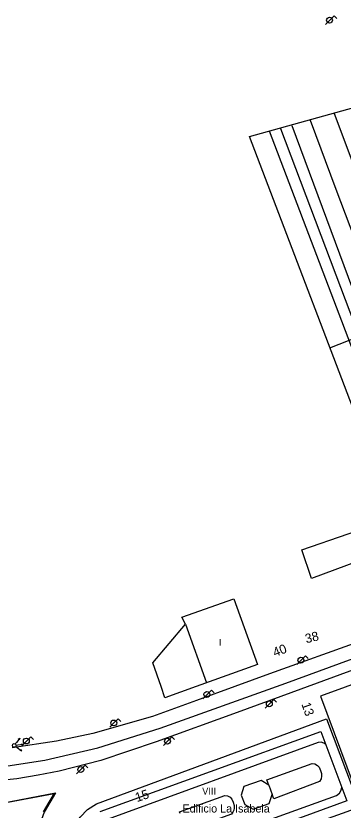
# Model space of a CAD drawing. Extents: x 282771 to 285132, y 4823109 to 4825496.
# Drawn here: x 283637.2 to 283708.4, y 4824268.6 to 4824441.6 of the extents above; entities that cross this region are included whole.
import ezdxf

# ---------------------------------------------------------------- set-up
doc = ezdxf.new("R2010")
doc.units = 0
for name, color, linetype in [('ACERA-BORDILLO', 7, 'Continuous'), ('ACERA-INTERIOR', 7, 'Continuous'), ('CALLE-EJE', 7, 'Continuous'), ('EDIFICIO', 7, 'Continuous'), ('FAROLA', 7, 'Continuous'), ('INTERIOR-EDIFICIO', 7, 'Continuous'), ('MEDIANERA', 7, 'Continuous'), ('NUM-LOCAL', 7, 'Continuous'), ('NUM-VADO', 7, 'Continuous'), ('SEMAFORO', 7, 'Continuous'), ('TXT-ALTURA-EDIFICIO', 7, 'Continuous'), ('TXT-EDIFICIOS', 7, 'Continuous'), ('ZONA-VERDE', 7, 'Continuous')]:
    doc.layers.add(name, color=color, linetype=linetype)

msp = doc.modelspace()

# ---------------------------------------------------------------- linework, layer by layer
at = {"layer": 'ACERA-BORDILLO'}
for points in [[(283947.92, 4824386.19), (283841.21, 4824347.03), (283806.97, 4824334.44), (283775.83, 4824322.98), (283758.31, 4824316.54), (283713.41, 4824300.24), (283697, 4824294.21), (283685.31, 4824289.93), (283667.7, 4824283.48), (283655.67, 4824279.42), (283646.59, 4824277.15), (283642, 4824276.24), (283637.39, 4824275.49), (283632.96, 4824275)], [(283732.9, 4824312.87), (283692.38, 4824298.3), (283684.84, 4824295.55), (283676.52, 4824292.52), (283666.93, 4824289.06), (283653.93, 4824285.34), (283645.99, 4824283.63), (283636.38, 4824282.23)]]:
    msp.add_lwpolyline(points, dxfattribs=at)
at = {"layer": 'ACERA-INTERIOR'}
for points in [[(283712.21, 4824270.06), (283716.53, 4824271.59), (283717.55, 4824268.63), (283721.76, 4824267.78), (283739.64, 4824306.41), (283739.47, 4824306.59), (283703.51, 4824293.45), (283712.21, 4824270.06)], [(283634.13, 4824270.19), (283645.78, 4824272.41)], [(283645.78, 4824272.41), (283644.58, 4824270.31), (283643.32, 4824268.18), (283642.77, 4824266.61), (283642.38, 4824265.26), (283642.01, 4824263.27), (283642.01, 4824261.19), (283642.06, 4824259.47), (283642.17, 4824258.62), (283642.27, 4824257.77), (283642.46, 4824256.93), (283642.65, 4824256.09), (283642.92, 4824255.28), (283643.25, 4824254.3), (283643.28, 4824254.01), (283643.25, 4824253.89), (283642.9, 4824253.67), (283642.67, 4824253.67), (283642.01, 4824254.21), (283640.72, 4824255.34), (283639.53, 4824256.57), (283638.45, 4824257.9), (283637.48, 4824259.31), (283636.62, 4824260.79)]]:
    msp.add_lwpolyline(points, dxfattribs=at)
at = {"layer": 'CALLE-EJE'}
msp.add_lwpolyline([(283623.46, 4824276.15), (283631.54, 4824277.71), (283643.5, 4824279.52), (283655.03, 4824282.19), (283668.59, 4824286.46), (283695.93, 4824296.29), (283808.59, 4824337.62), (283856.65, 4824355.45), (283890.72, 4824367.94), (283918.43, 4824378.46), (283946.14, 4824388.98), (283948.76, 4824389.29), (283951.27, 4824389.06), (283954.04, 4824388.01), (283957.8, 4824384.28), (283969.18, 4824351.88)], dxfattribs=at)
at = {"layer": 'EDIFICIO'}
for points in [[(283688.04, 4824415.34), (283763.7, 4824436.39), (283797.71, 4824345.7), (283793.83, 4824337.91), (283740.11, 4824318.99), (283737.16, 4824326.32), (283736.29, 4824326.01), (283727.97, 4824347.68), (283715.64, 4824342.73), (283688.04, 4824415.34)], [(283725.13, 4824312.99), (283716.57, 4824309.92), (283711.71, 4824322.87), (283701.49, 4824319.09), (283699.39, 4824325.35), (283709.48, 4824328.82), (283717.83, 4824331.7), (283725.13, 4824312.99)], [(283669.62, 4824293.12), (283668.78, 4824295.55), (283667, 4824300.74), (283674.07, 4824309.17), (283673.3, 4824310.64), (283684.63, 4824314.64), (283689.8, 4824300.33), (283676.42, 4824295.55), (283669.62, 4824293.12)], [(283704.81, 4824288.49), (283712.03, 4824269.3), (283661.97, 4824251.36), (283659.65, 4824250.92), (283658.5, 4824250.98), (283657.35, 4824251.03), (283656.25, 4824251.35), (283654.13, 4824252.23), (283652.27, 4824253.57), (283651.42, 4824254.35), (283650.12, 4824256.25), (283649.29, 4824258.39), (283649.13, 4824259.54), (283648.97, 4824260.69), (283649.18, 4824262.98), (283649.92, 4824265.17), (283651.13, 4824267.12), (283652.76, 4824268.76), (283654.74, 4824269.98), (283704.81, 4824288.49)]]:
    msp.add_lwpolyline(points, dxfattribs=at)
at = {"layer": 'FAROLA'}
for p, q in [((283705.49, 4824440.67), (283704.56, 4824439.73)), ((283706.43, 4824441.6), (283705.49, 4824440.67)), ((283707.02, 4824441.01), (283706.43, 4824441.6)), ((283699.25, 4824301.29), (283698.32, 4824300.35)), ((283700.19, 4824302.22), (283699.25, 4824301.29)), ((283700.78, 4824301.63), (283700.19, 4824302.22)), ((283678.79, 4824293.83), (283677.86, 4824292.89)), ((283679.73, 4824294.76), (283678.79, 4824293.83)), ((283680.32, 4824294.17), (283679.73, 4824294.76)), ((283693.32, 4824292.71), (283692.38, 4824291.78)), ((283693.91, 4824292.12), (283693.32, 4824292.71)), ((283692.38, 4824291.78), (283691.45, 4824290.84)), ((283659.46, 4824288.55), (283658.52, 4824287.62)), ((283660.05, 4824287.96), (283659.46, 4824288.55)), ((283658.52, 4824287.62), (283657.59, 4824286.68)), ((283639.49, 4824283.68), (283638.56, 4824282.74)), ((283640.43, 4824284.61), (283639.49, 4824283.68)), ((283641.02, 4824284.02), (283640.43, 4824284.61)), ((283670.2, 4824283.66), (283669.27, 4824282.72)), ((283671.14, 4824284.59), (283670.2, 4824283.66)), ((283671.73, 4824284), (283671.14, 4824284.59)), ((283652.27, 4824278.41), (283651.33, 4824277.48)), ((283652.86, 4824277.82), (283652.27, 4824278.41)), ((283651.33, 4824277.48), (283650.4, 4824276.54))]:
    msp.add_line(p, q, dxfattribs=at)
for centre in [(283705.45, 4824440.67), (283699.21, 4824301.29), (283678.75, 4824293.83), (283692.34, 4824291.78), (283658.48, 4824287.62), (283639.45, 4824283.68), (283670.16, 4824283.66), (283651.29, 4824277.48)]:
    msp.add_circle(centre, 0.637, dxfattribs=at)
at = {"layer": 'INTERIOR-EDIFICIO'}
for points in [[(283692.22, 4824274.07), (283690.55, 4824275.12), (283686.81, 4824273.79), (283686.21, 4824271.87), (283687, 4824269.86), (283688.83, 4824268.82), (283692.34, 4824270.07), (283692.96, 4824272.06)], [(283692.22, 4824274.07), (283692.96, 4824272.06)]]:
    msp.add_lwpolyline(points, dxfattribs=at)
at = {"layer": 'MEDIANERA'}
msp.add_line((283674.07, 4824309.17), (283678.63, 4824296.34), dxfattribs=at)
for points in [[(283741.21, 4824327.72), (283706.48, 4824420.47)], [(283718.06, 4824374.27), (283706.86, 4824403.8), (283701.33, 4824418.83)], [(283719.82, 4824344.4), (283692.39, 4824416.48)], [(283694.78, 4824417.11), (283721.93, 4824345.25)], [(283697.25, 4824417.75), (283723.85, 4824346.02)], [(283705.54, 4824369.28), (283718.06, 4824374.27)], [(283655.55, 4824268.32), (283703.58, 4824285.75), (283709.22, 4824270.69), (283661.48, 4824253.14)], [(283704.63, 4824282.93), (283704.17, 4824283.24), (283703.64, 4824283.41), (283702.99, 4824283.39), (283656.49, 4824266.36)], [(283692.22, 4824274.07), (283691.81, 4824275.2), (283701.65, 4824278.79)], [(283701.65, 4824278.79), (283702.22, 4824278.7), (283702.81, 4824278.38), (283703.21, 4824277.96), (283703.47, 4824277.27), (283703.72, 4824276.58), (283703.71, 4824276.02), (283703.59, 4824275.49), (283703.25, 4824274.84), (283693.3, 4824271.11), (283692.96, 4824272.06)], [(283660.91, 4824255.23), (283706.94, 4824271.82), (283707.59, 4824272.33), (283707.92, 4824272.86), (283708.04, 4824273.26), (283708.09, 4824273.68)], [(283672.92, 4824267.9), (283672.79, 4824268.27), (283682.63, 4824271.86), (283683.2, 4824271.77), (283683.79, 4824271.45), (283684.19, 4824271.03), (283684.45, 4824270.34), (283684.7, 4824269.65), (283684.69, 4824269.09), (283684.6, 4824268.65), (283684.43, 4824268.22), (283684.12, 4824267.77), (283674.28, 4824264.18), (283673.94, 4824265.08)]]:
    msp.add_lwpolyline(points, dxfattribs=at)
at = {"layer": 'SEMAFORO'}
for p, q in [((283637.29, 4824283.38), (283637.05, 4824283.06)), ((283638.01, 4824284.34), (283637.29, 4824283.38)), ((283637.7, 4824284.1), (283638.01, 4824284.34)), ((283638.01, 4824284.34), (283637.86, 4824283.98)), ((283637.13, 4824282.5), (283637.45, 4824282.26)), ((283637.2, 4824282.8), (283637.59, 4824282.85)), ((283637.45, 4824282.26), (283638.41, 4824281.54)), ((283637.59, 4824282.85), (283638.78, 4824283.02)), ((283638.04, 4824281.69), (283638.41, 4824281.54)), ((283638.16, 4824281.85), (283638.41, 4824281.54)), ((283638.39, 4824283.08), (283638.78, 4824283.02)), ((283638.42, 4824282.86), (283638.78, 4824283.02))]:
    msp.add_line(p, q, dxfattribs=at)
msp.add_circle((283636.81, 4824282.74), 0.4, dxfattribs=at)
at = {"layer": 'ZONA-VERDE'}
msp.add_lwpolyline([(283643.18, 4824268.24), (283644.45, 4824270.39), (283645.49, 4824272.2), (283634.29, 4824270.07)], dxfattribs=at)

# ---------------------------------------------------------------- texts
at = {"layer": 'NUM-LOCAL'}
for s, rotation, p in [('38', 14.0362, (283700.39, 4824304.95)), ('40', 20.9735, (283693.56, 4824301.96)), ('15', 18.822, (283663.53, 4824270.37))]:
    msp.add_text(s, height=2, rotation=rotation, dxfattribs=at).set_placement(p)
at = {"layer": 'NUM-VADO'}
msp.add_text('13', height=2, rotation=289.4615, dxfattribs=at).set_placement((283699.3, 4824291.72))
at = {"layer": 'TXT-ALTURA-EDIFICIO'}
for s, p in [('I', (283681.36, 4824304.42)), ('VIII', (283677.73, 4824272.03))]:
    msp.add_text(s, height=1.5, rotation=0, dxfattribs=at).set_placement(p)
at = {"layer": 'TXT-EDIFICIOS'}
msp.add_text('Edificio La Isabela', height=1.75, rotation=0, dxfattribs=at).set_placement((283673.44, 4824268.12))

doc.saveas('drawing.dxf')
